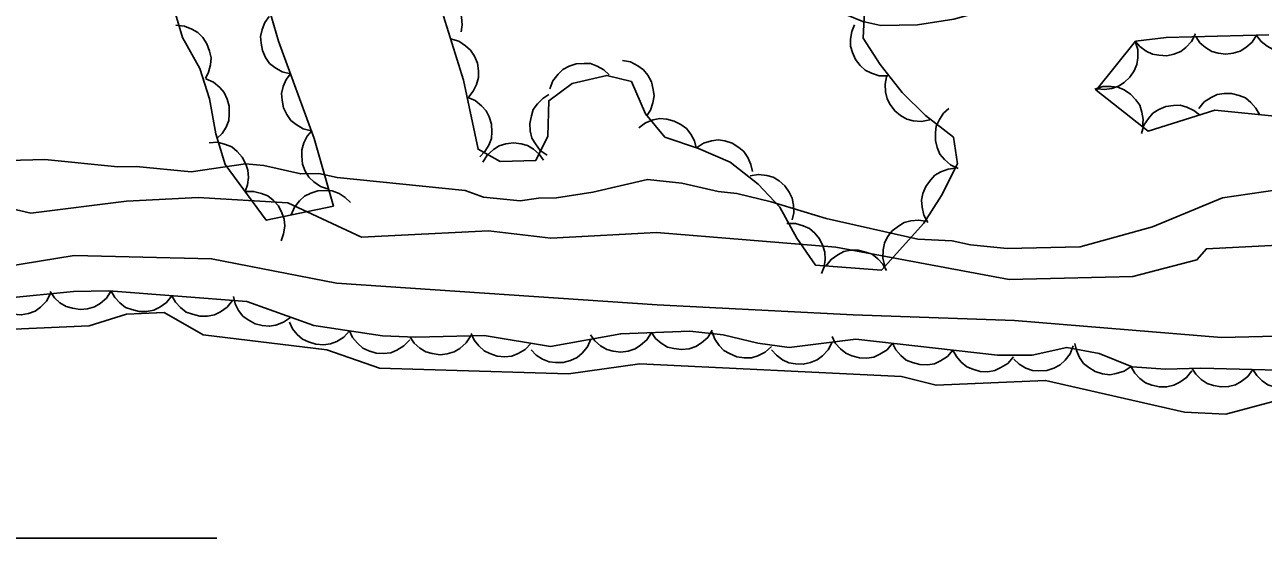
# Model space of a CAD drawing. Extents: x 336540 to 340074, y 5572036 to 5573747.
# Drawn here: x 337600.5 to 337661.6, y 5573400 to 5573425.3 of the extents above; entities that cross this region are included whole.
import ezdxf

# ---------------------------------------------------------------- set-up
doc = ezdxf.new("R2010")
doc.units = 0
for name, color, linetype in [('Niveau 2', 7, 'Continuous'), ('Niveau 4', 7, 'Continuous'), ('Niveau 44', 7, 'Continuous'), ('Niveau 61', 7, 'Continuous')]:
    doc.layers.add(name, color=color, linetype=linetype)

msp = doc.modelspace()

# ---------------------------------------------------------------- linework, layer by layer
at = {"layer": 'Niveau 2'}
for points in [[(337633.91, 5573427.77), (337633.92, 5573427.66), (337634.25, 5573427.67), (337635.16, 5573427.46), (337636.96, 5573427.5), (337637.64, 5573427.18), (337638.54, 5573426.98), (337640.36, 5573426.35), (337641.04, 5573425.8), (337641.84, 5573425.48), (337642.74, 5573425.28), (337644.54, 5573425.32), (337646.33, 5573425.59), (337648.12, 5573426.08), (337649.91, 5573426.35), (337651.7, 5573426.84), (337652.59, 5573427.2), (337653.37, 5573427.67), (337655.15, 5573428.38), (337656.71, 5573429.21), (337657.6, 5573429.45), (337660.29, 5573429.86), (337661.54, 5573429.1), (337661.9, 5573428.54)], [(337662.27, 5573417.18), (337659.58, 5573416.78), (337656.13, 5573415.35), (337652.56, 5573414.36), (337648.96, 5573414.28), (337647.16, 5573414.46), (337646.25, 5573414.66), (337644.56, 5573414.74), (337640.04, 5573415.76), (337637.32, 5573416.59), (337635.63, 5573417), (337634.72, 5573417.09), (337632.92, 5573417.5), (337631.23, 5573417.69), (337628.54, 5573417.06), (337626.75, 5573416.79), (337625.85, 5573416.77), (337624.95, 5573416.64), (337623.15, 5573416.82), (337622.24, 5573417.14), (337615.93, 5573417.78), (337615.02, 5573417.98), (337614.13, 5573417.96), (337612.32, 5573418.37), (337611.41, 5573418.46), (337608.73, 5573418.06), (337606.02, 5573418.33), (337605.12, 5573418.31), (337601.51, 5573418.68), (337599.72, 5573418.63)], [(337668.08, 5573414.75), (337658.79, 5573414.27), (337658.32, 5573413.73), (337655.16, 5573412.91), (337649.07, 5573412.75), (337640.52, 5573414.35), (337631.68, 5573415.07), (337626.46, 5573414.8), (337623.39, 5573415.16), (337617.13, 5573414.84), (337613.49, 5573416.53), (337609.08, 5573416.8), (337605.54, 5573416.62), (337600.82, 5573416.03), (337596.03, 5573417.15), (337589.28, 5573416.98)], [(337672.38, 5573410.21), (337659.54, 5573409.89), (337649.32, 5573410.74), (337641.37, 5573411.01), (337631.7, 5573411.51), (337615.9, 5573412.57), (337609.74, 5573413.78), (337602.96, 5573413.94), (337596.91, 5573412.96), (337591.67, 5573413.02), (337588.1, 5573413.18), (337572.91, 5573412.4), (337566.11, 5573413.07)]]:
    msp.add_lwpolyline(points, dxfattribs=at)
at = {"layer": 'Niveau 4'}
msp.add_lwpolyline([(337575.45, 5573410.42), (337582.73, 5573410.4), (337585.11, 5573410), (337591.2, 5573410.27), (337592.55, 5573409.98), (337603.7, 5573410.47), (337605.54, 5573411.05), (337607.4, 5573411.13), (337609.32, 5573410.03), (337615.42, 5573409.29), (337618.01, 5573408.38), (337627.33, 5573408.1), (337630.85, 5573408.6), (337643.76, 5573407.97), (337645.46, 5573407.54), (337650.86, 5573407.78), (337657.71, 5573406.21), (337659.74, 5573406.11), (337662.08, 5573406.74)], dxfattribs=at)
at = {"layer": 'Niveau 44'}
for points in [[(337621.17, 5573425.74), (337622.16, 5573422.58), (337622.88, 5573419.18), (337623.97, 5573418.57), (337625.72, 5573418.63), (337626.31, 5573419.82), (337626.36, 5573421.57), (337627.51, 5573422.42), (337629.22, 5573422.82), (337630.44, 5573422.52), (337631.13, 5573420.92), (337632.09, 5573419.78), (337633.74, 5573419.21), (337635.31, 5573418.54), (337636.68, 5573417.46), (337637.76, 5573416.33), (337638.6, 5573414.79), (337639.52, 5573413.46), (337642.76, 5573413.22), (337644.85, 5573415.53), (337645.73, 5573416.9), (337646.51, 5573418.46), (337646.31, 5573419.77), (337644.93, 5573420.84), (337643.79, 5573421.97), (337642.71, 5573423.36), (337641.87, 5573424.65), (337642.03, 5573428.06)], [(337619.8, 5573426.94), (337620.2, 5573427.05), (337620.61, 5573427.03), (337620.93, 5573426.98), (337621.25, 5573426.82), (337621.54, 5573426.6), (337621.79, 5573426.31), (337621.97, 5573426.03), (337622.06, 5573425.69), (337622.1, 5573425.32), (337622.05, 5573424.97)], [(337607.88, 5573426.13), (337608.31, 5573424.69), (337609.15, 5573423.16), (337609.63, 5573421.66), (337609.95, 5573419.93), (337610.4, 5573418.43), (337612.43, 5573415.68), (337615.74, 5573416.37), (337614.79, 5573419.71), (337613.03, 5573424.5), (337612.57, 5573426.08)], [(337607.98, 5573425.29), (337608.4, 5573425.25), (337608.77, 5573425.1), (337609.06, 5573424.93), (337609.3, 5573424.68), (337609.51, 5573424.37), (337609.63, 5573424.01), (337609.71, 5573423.69), (337609.68, 5573423.34), (337609.59, 5573422.98), (337609.43, 5573422.66)], [(337613.62, 5573422.9), (337613.21, 5573423), (337612.86, 5573423.21), (337612.6, 5573423.41), (337612.4, 5573423.7), (337612.25, 5573424.04), (337612.18, 5573424.41), (337612.15, 5573424.74), (337612.23, 5573425.08), (337612.37, 5573425.42), (337612.58, 5573425.72)], [(337643.08, 5573422.8), (337642.66, 5573422.8), (337642.27, 5573422.93), (337641.97, 5573423.07), (337641.71, 5573423.31), (337641.49, 5573423.6), (337641.33, 5573423.95), (337641.24, 5573424.26), (337641.24, 5573424.61), (337641.3, 5573424.98), (337641.44, 5573425.31)], [(337621.52, 5573424.62), (337621.92, 5573424.5), (337622.26, 5573424.27), (337622.51, 5573424.06), (337622.7, 5573423.76), (337622.84, 5573423.42), (337622.89, 5573423.04), (337622.9, 5573422.71), (337622.8, 5573422.37), (337622.64, 5573422.04), (337622.42, 5573421.76)], [(337661.87, 5573424.82), (337656.8, 5573424.69), (337655.3, 5573424.51), (337653.35, 5573422.09), (337655.92, 5573420.07), (337659.2, 5573421.11), (337662.49, 5573420.78), (337663.68, 5573419.87), (337664.85, 5573418.57), (337666.86, 5573415.88), (337668.22, 5573414.93), (337669.87, 5573414.33), (337671.53, 5573413.88), (337674.88, 5573413.33), (337678.38, 5573413.06), (337683.35, 5573413.3)], [(337658.25, 5573424.86), (337658.06, 5573424.49), (337657.78, 5573424.2), (337657.52, 5573424), (337657.19, 5573423.87), (337656.83, 5573423.79), (337656.45, 5573423.81), (337656.13, 5573423.86), (337655.81, 5573424.02), (337655.51, 5573424.24), (337655.27, 5573424.51)], [(337661.26, 5573424.8), (337661.04, 5573424.45), (337660.73, 5573424.19), (337660.45, 5573424.01), (337660.11, 5573423.91), (337659.75, 5573423.87), (337659.37, 5573423.92), (337659.05, 5573424), (337658.75, 5573424.19), (337658.47, 5573424.43), (337658.26, 5573424.73)], [(337664.26, 5573424.99), (337664.05, 5573424.63), (337663.75, 5573424.35), (337663.48, 5573424.16), (337663.15, 5573424.05), (337662.78, 5573423.99), (337662.4, 5573424.02), (337662.08, 5573424.09), (337661.78, 5573424.26), (337661.49, 5573424.49), (337661.26, 5573424.78)], [(337655.28, 5573424.49), (337655.41, 5573424.09), (337655.41, 5573423.68), (337655.36, 5573423.36), (337655.22, 5573423.04), (337655.02, 5573422.73), (337654.73, 5573422.47), (337654.46, 5573422.29), (337654.13, 5573422.18), (337653.76, 5573422.12), (337653.4, 5573422.15)], [(337626.42, 5573422.16), (337626.57, 5573422.55), (337626.82, 5573422.88), (337627.05, 5573423.11), (337627.36, 5573423.27), (337627.71, 5573423.39), (337628.1, 5573423.41), (337628.42, 5573423.4), (337628.75, 5573423.28), (337629.07, 5573423.09), (337629.34, 5573422.85)], [(337629.99, 5573423.56), (337630.4, 5573423.48), (337630.76, 5573423.29), (337631.03, 5573423.1), (337631.25, 5573422.83), (337631.42, 5573422.5), (337631.51, 5573422.13), (337631.56, 5573421.81), (337631.5, 5573421.46), (337631.37, 5573421.11), (337631.18, 5573420.81)], [(337614.65, 5573420.08), (337614.25, 5573420.19), (337613.9, 5573420.39), (337613.64, 5573420.6), (337613.44, 5573420.89), (337613.28, 5573421.22), (337613.21, 5573421.6), (337613.18, 5573421.92), (337613.26, 5573422.27), (337613.41, 5573422.61), (337613.62, 5573422.9)], [(337645.15, 5573420.62), (337644.74, 5573420.54), (337644.33, 5573420.58), (337644.01, 5573420.66), (337643.71, 5573420.84), (337643.42, 5573421.07), (337643.2, 5573421.38), (337643.04, 5573421.67), (337642.97, 5573422.01), (337642.95, 5573422.38), (337643.02, 5573422.74)], [(337609.45, 5573422.65), (337609.83, 5573422.48), (337610.14, 5573422.22), (337610.36, 5573421.97), (337610.51, 5573421.65), (337610.61, 5573421.3), (337610.61, 5573420.91), (337610.59, 5573420.59), (337610.45, 5573420.26), (337610.25, 5573419.95), (337609.99, 5573419.7)], [(337653.29, 5573422.14), (337653.68, 5573422.27), (337654.09, 5573422.27), (337654.42, 5573422.24), (337654.74, 5573422.1), (337655.05, 5573421.89), (337655.31, 5573421.61), (337655.5, 5573421.35), (337655.61, 5573421.01), (337655.67, 5573420.65), (337655.64, 5573420.29)], [(337622.34, 5573421.74), (337622.73, 5573421.58), (337623.04, 5573421.32), (337623.27, 5573421.08), (337623.43, 5573420.77), (337623.53, 5573420.42), (337623.55, 5573420.03), (337623.53, 5573419.71), (337623.4, 5573419.38), (337623.21, 5573419.06), (337622.96, 5573418.8)], [(337626.28, 5573418.88), (337625.94, 5573419.12), (337625.7, 5573419.45), (337625.53, 5573419.73), (337625.45, 5573420.08), (337625.43, 5573420.44), (337625.51, 5573420.82), (337625.6, 5573421.13), (337625.81, 5573421.42), (337626.07, 5573421.68), (337626.37, 5573421.88)], [(337658.41, 5573421.19), (337658.68, 5573421.51), (337659.02, 5573421.73), (337659.32, 5573421.88), (337659.66, 5573421.93), (337660.03, 5573421.93), (337660.4, 5573421.83), (337660.71, 5573421.71), (337660.98, 5573421.48), (337661.23, 5573421.21), (337661.4, 5573420.89)], [(337646.55, 5573418.23), (337646.17, 5573418.41), (337645.87, 5573418.68), (337645.65, 5573418.93), (337645.51, 5573419.26), (337645.43, 5573419.61), (337645.43, 5573420), (337645.47, 5573420.32), (337645.62, 5573420.64), (337645.83, 5573420.95), (337646.09, 5573421.19)], [(337655.59, 5573419.96), (337655.7, 5573420.36), (337655.93, 5573420.7), (337656.14, 5573420.95), (337656.44, 5573421.14), (337656.78, 5573421.28), (337657.16, 5573421.34), (337657.49, 5573421.35), (337657.83, 5573421.25), (337658.16, 5573421.09), (337658.44, 5573420.87)], [(337630.8, 5573420.23), (337631.13, 5573420.48), (337631.51, 5573420.62), (337631.84, 5573420.69), (337632.19, 5573420.66), (337632.55, 5573420.57), (337632.88, 5573420.39), (337633.15, 5573420.2), (337633.36, 5573419.92), (337633.54, 5573419.59), (337633.63, 5573419.25)], [(337615.5, 5573417.21), (337615.1, 5573417.34), (337614.77, 5573417.57), (337614.53, 5573417.8), (337614.35, 5573418.1), (337614.22, 5573418.44), (337614.18, 5573418.83), (337614.18, 5573419.15), (337614.28, 5573419.49), (337614.45, 5573419.82), (337614.68, 5573420.09)], [(337609.61, 5573419.5), (337610.03, 5573419.52), (337610.42, 5573419.41), (337610.73, 5573419.29), (337611, 5573419.07), (337611.25, 5573418.79), (337611.42, 5573418.45), (337611.53, 5573418.15), (337611.55, 5573417.79), (337611.51, 5573417.43), (337611.39, 5573417.09)], [(337623.11, 5573418.54), (337623.33, 5573418.89), (337623.64, 5573419.16), (337623.91, 5573419.34), (337624.25, 5573419.44), (337624.62, 5573419.49), (337625, 5573419.44), (337625.31, 5573419.36), (337625.61, 5573419.18), (337625.89, 5573418.93), (337626.11, 5573418.64)], [(337633.64, 5573419.25), (337633.99, 5573419.48), (337634.38, 5573419.59), (337634.71, 5573419.64), (337635.05, 5573419.59), (337635.4, 5573419.47), (337635.73, 5573419.27), (337635.98, 5573419.06), (337636.18, 5573418.77), (337636.33, 5573418.43), (337636.4, 5573418.08)], [(337636.29, 5573417.87), (337636.7, 5573417.94), (337637.11, 5573417.89), (337637.42, 5573417.8), (337637.72, 5573417.62), (337638, 5573417.37), (337638.22, 5573417.06), (337638.37, 5573416.77), (337638.43, 5573416.42), (337638.44, 5573416.05), (337638.36, 5573415.7)], [(337645.06, 5573415.57), (337644.86, 5573415.93), (337644.77, 5573416.33), (337644.74, 5573416.66), (337644.81, 5573417), (337644.95, 5573417.34), (337645.18, 5573417.65), (337645.4, 5573417.9), (337645.7, 5573418.07), (337646.05, 5573418.2), (337646.4, 5573418.25)], [(337611.39, 5573417.09), (337611.81, 5573417.1), (337612.2, 5573417), (337612.51, 5573416.88), (337612.78, 5573416.66), (337613.03, 5573416.38), (337613.2, 5573416.04), (337613.32, 5573415.73), (337613.34, 5573415.38), (337613.29, 5573415.01), (337613.17, 5573414.67)], [(337613.66, 5573415.94), (337613.82, 5573416.32), (337614.07, 5573416.64), (337614.31, 5573416.86), (337614.63, 5573417.02), (337614.98, 5573417.13), (337615.36, 5573417.14), (337615.69, 5573417.12), (337616.02, 5573416.99), (337616.33, 5573416.8), (337616.59, 5573416.55)], [(337638.1, 5573415.52), (337638.52, 5573415.52), (337638.91, 5573415.41), (337639.21, 5573415.27), (337639.48, 5573415.04), (337639.71, 5573414.76), (337639.87, 5573414.41), (337639.98, 5573414.1), (337639.99, 5573413.75), (337639.94, 5573413.38), (337639.81, 5573413.05)], [(337642.93, 5573413.41), (337642.83, 5573413.81), (337642.85, 5573414.22), (337642.91, 5573414.54), (337643.07, 5573414.86), (337643.3, 5573415.15), (337643.6, 5573415.39), (337643.88, 5573415.56), (337644.22, 5573415.65), (337644.59, 5573415.68), (337644.94, 5573415.63)], [(337640.02, 5573413.42), (337640.28, 5573413.75), (337640.61, 5573413.98), (337640.91, 5573414.13), (337641.25, 5573414.2), (337641.62, 5573414.2), (337641.99, 5573414.11), (337642.3, 5573414), (337642.58, 5573413.78), (337642.83, 5573413.51), (337643.01, 5573413.2)], [(337601.79, 5573412.06), (337601.59, 5573411.69), (337601.3, 5573411.4), (337601.04, 5573411.2), (337600.71, 5573411.08), (337600.35, 5573411.01), (337599.96, 5573411.04), (337599.64, 5573411.09), (337599.33, 5573411.26), (337599.04, 5573411.48), (337598.81, 5573411.76)], [(337663.59, 5573408.26), (337658.52, 5573408.38), (337656.77, 5573408.34), (337655.12, 5573408.45), (337653.5, 5573409.11), (337651.9, 5573409.41), (337650.2, 5573409.03), (337648.49, 5573409.03), (337641.51, 5573409.81), (337638.22, 5573409.4), (337636.67, 5573409.62), (337634.96, 5573410.03), (337633.31, 5573410.21), (337629.91, 5573410.08), (337626.44, 5573409.46), (337623.17, 5573409.99), (337619.8, 5573409.92), (337618.17, 5573409.98), (337614.77, 5573410.48), (337611.48, 5573411.67), (337604.67, 5573412.19), (337602.92, 5573412.17), (337599.62, 5573411.84)], [(337604.78, 5573412.19), (337604.55, 5573411.84), (337604.24, 5573411.58), (337603.96, 5573411.41), (337603.62, 5573411.31), (337603.25, 5573411.28), (337602.88, 5573411.34), (337602.56, 5573411.42), (337602.26, 5573411.61), (337601.99, 5573411.86), (337601.78, 5573412.16)], [(337607.78, 5573411.95), (337607.52, 5573411.63), (337607.18, 5573411.39), (337606.89, 5573411.24), (337606.54, 5573411.18), (337606.17, 5573411.18), (337605.8, 5573411.27), (337605.49, 5573411.38), (337605.21, 5573411.6), (337604.96, 5573411.87), (337604.78, 5573412.18)], [(337610.77, 5573411.72), (337610.51, 5573411.4), (337610.17, 5573411.17), (337609.88, 5573411.02), (337609.53, 5573410.95), (337609.16, 5573410.95), (337608.79, 5573411.04), (337608.48, 5573411.15), (337608.21, 5573411.37), (337607.95, 5573411.64), (337607.78, 5573411.95)], [(337613.63, 5573410.89), (337613.29, 5573410.65), (337612.91, 5573410.51), (337612.58, 5573410.45), (337612.23, 5573410.48), (337611.88, 5573410.57), (337611.54, 5573410.76), (337611.28, 5573410.95), (337611.07, 5573411.23), (337610.9, 5573411.56), (337610.81, 5573411.91)], [(337616.54, 5573410.22), (337616.26, 5573409.91), (337615.91, 5573409.7), (337615.6, 5573409.58), (337615.25, 5573409.54), (337614.88, 5573409.56), (337614.52, 5573409.68), (337614.22, 5573409.81), (337613.96, 5573410.04), (337613.73, 5573410.33), (337613.57, 5573410.66)], [(337619.51, 5573409.78), (337619.22, 5573409.48), (337618.87, 5573409.27), (337618.57, 5573409.14), (337618.22, 5573409.1), (337617.85, 5573409.12), (337617.49, 5573409.24), (337617.19, 5573409.37), (337616.93, 5573409.61), (337616.69, 5573409.9), (337616.54, 5573410.22)], [(337622.52, 5573409.98), (337622.29, 5573409.63), (337621.98, 5573409.36), (337621.7, 5573409.19), (337621.36, 5573409.09), (337621, 5573409.05), (337620.62, 5573409.1), (337620.3, 5573409.19), (337620, 5573409.37), (337619.73, 5573409.62), (337619.52, 5573409.91)], [(337625.49, 5573409.61), (337625.2, 5573409.31), (337624.85, 5573409.11), (337624.54, 5573408.98), (337624.19, 5573408.95), (337623.82, 5573408.98), (337623.46, 5573409.1), (337623.17, 5573409.24), (337622.91, 5573409.48), (337622.68, 5573409.77), (337622.53, 5573410.09)], [(337631.42, 5573410.14), (337631.2, 5573409.78), (337630.89, 5573409.52), (337630.62, 5573409.33), (337630.28, 5573409.23), (337629.91, 5573409.18), (337629.53, 5573409.23), (337629.22, 5573409.31), (337628.92, 5573409.49), (337628.63, 5573409.73), (337628.42, 5573410.02)], [(337634.42, 5573410.25), (337634.2, 5573409.9), (337633.89, 5573409.63), (337633.61, 5573409.45), (337633.28, 5573409.34), (337632.91, 5573409.3), (337632.53, 5573409.35), (337632.21, 5573409.42), (337631.91, 5573409.61), (337631.63, 5573409.85), (337631.42, 5573410.14)], [(337637.34, 5573409.46), (337637.03, 5573409.18), (337636.67, 5573409), (337636.35, 5573408.9), (337636, 5573408.89), (337635.63, 5573408.95), (337635.28, 5573409.1), (337635, 5573409.26), (337634.76, 5573409.51), (337634.55, 5573409.82), (337634.42, 5573410.16)], [(337643.31, 5573409.61), (337643.04, 5573409.29), (337642.69, 5573409.07), (337642.39, 5573408.93), (337642.05, 5573408.88), (337641.68, 5573408.89), (337641.31, 5573409), (337641.01, 5573409.12), (337640.74, 5573409.34), (337640.49, 5573409.62), (337640.33, 5573409.94)], [(337628.44, 5573409.82), (337628.27, 5573409.44), (337628.01, 5573409.13), (337627.76, 5573408.91), (337627.44, 5573408.76), (337627.08, 5573408.67), (337626.7, 5573408.66), (337626.38, 5573408.69), (337626.05, 5573408.83), (337625.74, 5573409.03), (337625.49, 5573409.29)], [(337640.33, 5573409.66), (337640.14, 5573409.29), (337639.86, 5573409), (337639.6, 5573408.79), (337639.27, 5573408.66), (337638.91, 5573408.58), (337638.53, 5573408.6), (337638.2, 5573408.65), (337637.89, 5573408.8), (337637.59, 5573409.02), (337637.35, 5573409.29)], [(337646.29, 5573409.28), (337646.02, 5573408.96), (337645.68, 5573408.74), (337645.38, 5573408.6), (337645.03, 5573408.55), (337644.66, 5573408.56), (337644.29, 5573408.66), (337643.99, 5573408.78), (337643.72, 5573409.01), (337643.47, 5573409.29), (337643.31, 5573409.61)], [(337649.27, 5573408.94), (337649, 5573408.62), (337648.66, 5573408.41), (337648.36, 5573408.27), (337648.01, 5573408.21), (337647.64, 5573408.22), (337647.27, 5573408.33), (337646.97, 5573408.45), (337646.7, 5573408.68), (337646.46, 5573408.96), (337646.29, 5573409.28)], [(337652.22, 5573409.48), (337652.07, 5573409.09), (337651.82, 5573408.78), (337651.58, 5573408.55), (337651.27, 5573408.38), (337650.92, 5573408.27), (337650.53, 5573408.25), (337650.21, 5573408.27), (337649.88, 5573408.39), (337649.56, 5573408.58), (337649.3, 5573408.83)], [(337655.08, 5573408.47), (337654.73, 5573408.23), (337654.34, 5573408.12), (337654.02, 5573408.06), (337653.67, 5573408.11), (337653.31, 5573408.22), (337652.99, 5573408.42), (337652.73, 5573408.62), (337652.53, 5573408.91), (337652.38, 5573409.25), (337652.3, 5573409.6)], [(337658.07, 5573408.25), (337657.81, 5573407.92), (337657.48, 5573407.69), (337657.19, 5573407.54), (337656.84, 5573407.47), (337656.47, 5573407.46), (337656.1, 5573407.55), (337655.79, 5573407.66), (337655.51, 5573407.87), (337655.26, 5573408.14), (337655.08, 5573408.45)], [(337661.07, 5573408.32), (337660.83, 5573407.98), (337660.51, 5573407.73), (337660.22, 5573407.57), (337659.88, 5573407.48), (337659.51, 5573407.46), (337659.13, 5573407.53), (337658.82, 5573407.63), (337658.53, 5573407.83), (337658.27, 5573408.09), (337658.07, 5573408.39)], [(337664.07, 5573408.25), (337663.83, 5573407.91), (337663.51, 5573407.66), (337663.22, 5573407.49), (337662.88, 5573407.41), (337662.51, 5573407.39), (337662.13, 5573407.46), (337661.82, 5573407.56), (337661.53, 5573407.76), (337661.27, 5573408.02), (337661.07, 5573408.32)]]:
    msp.add_lwpolyline(points, dxfattribs=at)
at = {"layer": 'Niveau 61'}
msp.add_lwpolyline([(337590, 5573400), (337610, 5573400)], dxfattribs=at)

doc.saveas('drawing.dxf')
